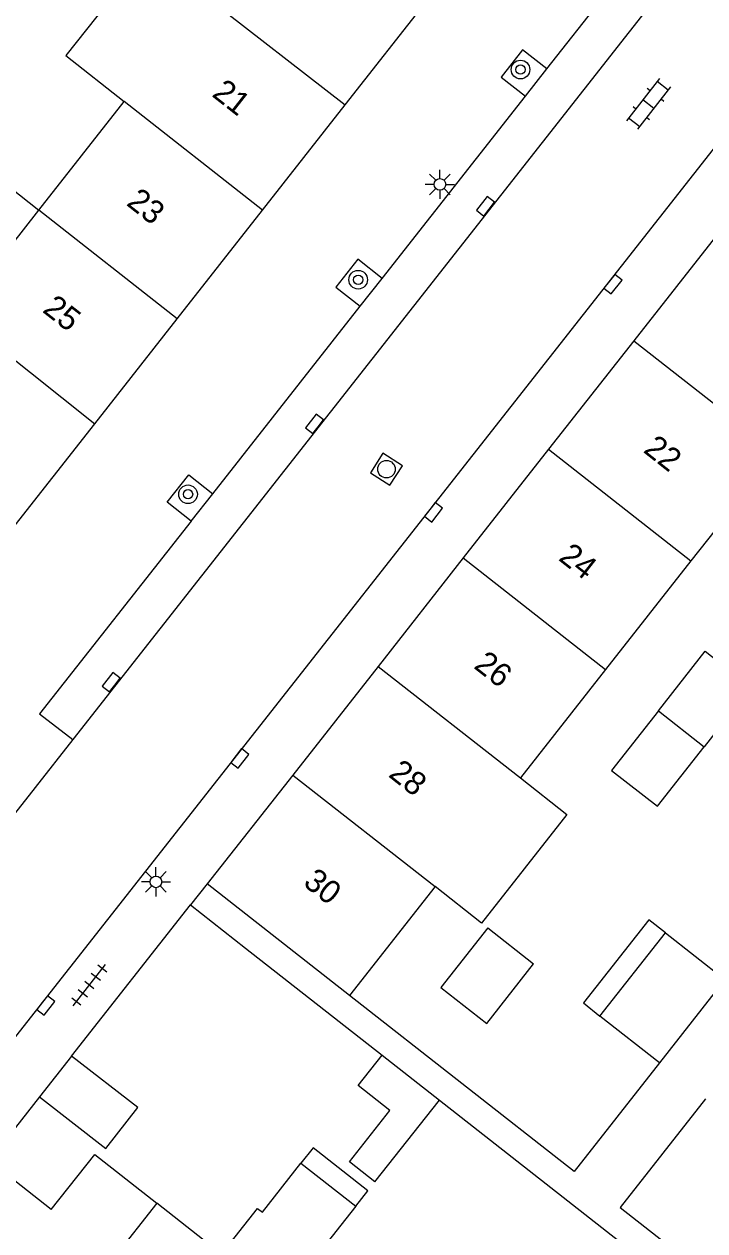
# Model space of a CAD drawing. Extents: x 131000 to 133013, y 393000 to 396501.
# Drawn here: x 131728.8 to 131758, y 395939.4 to 395991.2 of the extents above; entities that cross this region are included whole.
import ezdxf

# ---------------------------------------------------------------- set-up
doc = ezdxf.new("R2010")
doc.units = 0
for name, color, linetype in [('gg-afsc-erfafscheiding', 7, 'Continuous'), ('gg-afsc-muur', 7, 'Continuous'), ('gg-anno-huisnummerreeks BGT', 7, 'Continuous'), ('gg-bbg-bijgebouw', 7, 'Continuous'), ('gg-bbg-gedigitaliseerde bebouwing', 7, 'Continuous'), ('gg-bbg-gedigitaliseerde bijgebouw', 7, 'Continuous'), ('gg-bbg-hoofdgebouw', 7, 'Continuous'), ('gg-bbg-luifel en loopbrug', 7, 'Continuous'), ('gg-bbg-tussenscheiding', 7, 'Continuous'), ('gg-knt-verharding', 7, 'Continuous'), ('gg-knt-verharding nz', 7, 'Continuous'), ('gt-grn-weggrens', 7, 'Continuous'), ('gt-symb-boom', 7, 'Continuous'), ('gt-symb-klinker verharding', 7, 'Continuous'), ('gt-symb-kolk', 7, 'Continuous'), ('gt-symb-lichtmast', 7, 'Continuous'), ('gt-symb-rioolschacht', 7, 'Continuous'), ('gt-symb-tegel verharding', 7, 'Continuous')]:
    doc.layers.add(name, color=color, linetype=linetype)

# ---------------------------------------------------------------- blocks, each defined once
blk = doc.blocks.new('gt0-KOLK')
at = {"layer": 'gt-symb-kolk'}
blk.add_lwpolyline([(0, 0), (0.375, 0), (0.375, 0.4), (-0.375, 0.4), (-0.375, 0), (0, 0)], dxfattribs=at)
blk = doc.blocks.new('gt0-BOOM')
at = {"layer": 'gt-symb-boom'}
for radius in [0.4, 0.2]:
    blk.add_circle((0, 0), radius, dxfattribs=at)
blk = doc.blocks.new('gt0-LMAST')
at = {"layer": 'gt-symb-lichtmast'}
for p, q in [((-0.005, 0.246), (-0.005, 0.621)), ((-0.182, 0.173), (-0.447, 0.438)), ((0.172, 0.173), (0.437, 0.438)), ((-0.255, -0.004), (-0.63, -0.004)), ((-0.182, -0.181), (-0.447, -0.446)), ((-0.005, -0.254), (-0.005, -0.629)), ((0.437, -0.446), (0.172, -0.181)), ((0.245, -0.004), (0.62, -0.004))]:
    blk.add_line(p, q, dxfattribs=at)
blk.add_circle((-0.005, -0.004), 0.25, dxfattribs=at)
blk = doc.blocks.new('gt0-KL1')
at = {"layer": 'gt-symb-klinker verharding'}
for p, q in [((-1.15, 0.3), (1.15, 0.3)), ((-1, -0.3), (-1, 0.3)), ((-0.5, 0.3), (-0.5, 0.45)), ((0, -0.3), (0, 0.3)), ((0.5, 0.3), (0.5, 0.45)), ((1, -0.3), (1, 0.3)), ((-1.15, -0.3), (1.15, -0.3)), ((-0.5, -0.45), (-0.5, -0.3)), ((0.5, -0.45), (0.5, -0.3))]:
    blk.add_line(p, q, dxfattribs=at)
blk = doc.blocks.new('gt0-RS')
at = {"layer": 'gt-symb-rioolschacht'}
blk.add_lwpolyline([(-0.5, -0.5), (0.5, -0.5), (0.5, 0.5), (-0.5, 0.5)], close=True, dxfattribs=at)
blk.add_circle((0, 0), 0.375, dxfattribs=at)
blk = doc.blocks.new('gt0-TEG1')
at = {"layer": 'gt-symb-tegel verharding'}
for p, q in [((-1.125, 0), (1.125, 0)), ((-0.9, -0.25), (-0.9, 0.25)), ((-0.45, -0.25), (-0.45, 0.25)), ((0, -0.25), (0, 0.25)), ((0.45, -0.25), (0.45, 0.25)), ((0.9, -0.25), (0.9, 0.25))]:
    blk.add_line(p, q, dxfattribs=at)

msp = doc.modelspace()

# ---------------------------------------------------------------- linework, layer by layer
at = {"layer": 'gg-afsc-erfafscheiding'}
for p, q in [((131738.316, 395951.501), (131744.17, 395946.911)), ((131746.633, 395944.98), (131767.33, 395928.753))]:
    msp.add_line(p, q, dxfattribs=at)
for points in [[(131756.072, 395946.584), (131752.406, 395941.916), (131742.772, 395949.464)], [(131758.05, 395945.031), (131754.384, 395940.364), (131763.982, 395932.843)]]:
    msp.add_lwpolyline(points, dxfattribs=at)
at = {"layer": 'gg-afsc-muur'}
for p, q in [((131730.854, 395946.87), (131735.959, 395953.356)), ((131735.959, 395953.356), (131738.316, 395951.501))]:
    msp.add_line(p, q, dxfattribs=at)
at = {"layer": 'gg-bbg-bijgebouw'}
msp.add_line((131730.854, 395946.87), (131729.477, 395945.121), dxfattribs=at)
msp.add_lwpolyline([(131729.477, 395945.121), (131732.319, 395942.904), (131733.688, 395944.66), (131730.854, 395946.87)], dxfattribs=at)
at = {"layer": 'gg-bbg-gedigitaliseerde bebouwing'}
for p, q in [((131729.453, 395983.169), (131733.113, 395987.832)), ((131725.945, 395978.701), (131729.453, 395983.169)), ((131761.082, 395972.779), (131757.423, 395968.12)), ((131757.423, 395968.12), (131753.764, 395963.461)), ((131753.764, 395963.461), (131750.106, 395958.803)), ((131742.772, 395949.464), (131736.67, 395954.26)), ((131746.447, 395954.143), (131742.772, 395949.464)), ((131734.502, 395940.557), (131732.642, 395938.197))]:
    msp.add_line(p, q, dxfattribs=at)
for points in [[(131736.633, 395992.316), (131734.152, 395994.28), (131730.601, 395989.806), (131733.113, 395987.832)], [(131750.106, 395958.803), (131752.101, 395957.237), (131748.441, 395952.576), (131746.447, 395954.143)], [(131729.981, 395940.289), (131731.844, 395942.652), (131734.502, 395940.557)]]:
    msp.add_lwpolyline(points, dxfattribs=at)
at = {"layer": 'gg-bbg-gedigitaliseerde bijgebouw'}
for p, q in [((131753.52, 395948.588), (131756.324, 395952.159)), ((131756.324, 395952.159), (131758.876, 395950.154)), ((131758.876, 395950.154), (131756.072, 395946.584)), ((131756.072, 395946.584), (131753.52, 395948.588)), ((131739.037, 395940.167), (131740.693, 395942.268)), ((131740.693, 395942.268), (131743.041, 395940.423)), ((131743.041, 395940.423), (131741.385, 395938.322))]:
    msp.add_line(p, q, dxfattribs=at)
for points in [[(131756.024, 395961.686), (131758.031, 395964.241), (131759.997, 395962.697), (131757.989, 395960.141)], [(131756.024, 395961.686), (131754.016, 395959.13), (131755.982, 395957.586), (131757.989, 395960.141)], [(131748.704, 395952.37), (131746.696, 395949.814), (131748.662, 395948.27), (131750.67, 395950.825)], [(131737.285, 395938.364), (131738.83, 395940.33), (131739.037, 395940.167)]]:
    msp.add_lwpolyline(points, dxfattribs=at)
at = {"layer": 'gg-bbg-hoofdgebouw'}
for p, q in [((131742.592, 395987.689), (131746.115, 395992.176)), ((131739.045, 395983.171), (131742.592, 395987.689)), ((131735.387, 395978.511), (131739.045, 395983.171)), ((131758.632, 395982.225), (131754.973, 395977.566)), ((131731.846, 395974), (131735.387, 395978.511)), ((131754.973, 395977.566), (131751.314, 395972.907)), ((131728.278, 395969.456), (131731.846, 395974)), ((131751.314, 395972.907), (131747.655, 395968.248)), ((131747.655, 395968.248), (131743.997, 395963.589)), ((131743.997, 395963.589), (131740.338, 395958.93)), ((131740.338, 395958.93), (131736.67, 395954.26)), ((131729.981, 395940.289), (131727.32, 395942.38))]:
    msp.add_line(p, q, dxfattribs=at)
at = {"layer": 'gg-bbg-luifel en loopbrug'}
for p, q in [((131744.17, 395946.911), (131746.633, 395944.98)), ((131743.862, 395941.465), (131746.633, 395944.98)), ((131737.285, 395938.364), (131734.502, 395940.557))]:
    msp.add_line(p, q, dxfattribs=at)
for points in [[(131723.429, 395980.677), (131726.937, 395985.145), (131729.453, 395983.169)], [(131756.324, 395952.159), (131755.611, 395952.718), (131752.807, 395949.147), (131753.52, 395948.588)], [(131743.862, 395941.465), (131742.767, 395942.328), (131744.505, 395944.533), (131743.142, 395945.608), (131744.17, 395946.911)], [(131743.041, 395940.423), (131743.558, 395941.079), (131741.213, 395942.928), (131740.693, 395942.268)]]:
    msp.add_lwpolyline(points, dxfattribs=at)
at = {"layer": 'gg-bbg-tussenscheiding'}
for p, q in [((131736.633, 395992.316), (131742.592, 395987.689)), ((131739.045, 395983.171), (131733.113, 395987.832)), ((131735.387, 395978.511), (131729.453, 395983.169)), ((131725.945, 395978.701), (131731.846, 395974)), ((131754.973, 395977.566), (131761.082, 395972.779)), ((131751.314, 395972.907), (131757.423, 395968.12)), ((131747.655, 395968.248), (131753.764, 395963.461)), ((131743.997, 395963.589), (131750.106, 395958.803)), ((131756.024, 395961.686), (131757.989, 395960.141)), ((131740.338, 395958.93), (131746.447, 395954.143)), ((131748.704, 395952.37), (131750.67, 395950.825))]:
    msp.add_line(p, q, dxfattribs=at)
at = {"layer": 'gg-knt-verharding'}
for p, q in [((131751.244, 395989.23), (131757.415, 395997.08)), ((131722.522, 395940.165), (131762.512, 395991.047)), ((131750.326, 395988.063), (131751.244, 395989.23)), ((131744.175, 395980.239), (131750.326, 395988.063)), ((131743.235, 395979.044), (131744.175, 395980.239)), ((131736.91, 395970.999), (131743.235, 395979.044)), ((131735.986, 395969.823), (131736.91, 395970.999)), ((131730.902, 395960.455), (131717.799, 395943.778)), ((131729.477, 395945.121), (131727.32, 395942.38))]:
    msp.add_line(p, q, dxfattribs=at)
for points in [[(131751.244, 395989.23), (131750.195, 395990.055), (131749.287, 395988.88), (131750.326, 395988.063)], [(131744.175, 395980.239), (131743.13, 395981.061), (131742.187, 395979.868), (131743.235, 395979.044)], [(131735.986, 395969.823), (131734.956, 395970.633), (131735.884, 395971.806), (131736.91, 395970.999)], [(131735.986, 395969.823), (131729.481, 395961.549), (131730.902, 395960.455)]]:
    msp.add_lwpolyline(points, dxfattribs=at)
at = {"layer": 'gg-knt-verharding nz'}
msp.add_lwpolyline([(131757.779, 395994.721), (131756.554, 395993.111), (131730.902, 395960.455)], dxfattribs=at)
at = {"layer": 'gt-grn-weggrens'}
msp.add_line((131736.67, 395954.26), (131735.959, 395953.356), dxfattribs=at)

# ---------------------------------------------------------------- block references
at = {"layer": 'gt-symb-boom'}
for p in [(131750.111, 395989.202), (131743.147, 395980.184), (131735.846, 395970.977)]:
    msp.add_blockref('gt0-BOOM', p, dxfattribs=at)
at = {"layer": 'gt-symb-klinker verharding', "rotation": -127.80965211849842}
msp.add_blockref('gt0-KL1', (131755.599, 395987.731), dxfattribs=at)
at = {"layer": 'gt-symb-kolk'}
for p, rotation in [((131748.767, 395983.211), 51.82346240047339), ((131753.923, 395980.118), -128.17653760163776), ((131741.43, 395973.875), 51.823462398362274), ((131746.222, 395970.327), -128.22155685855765), ((131732.707, 395962.789), 51.823462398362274), ((131737.908, 395959.766), -128.096085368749), ((131729.585, 395949.164), -128.09608537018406)]:
    msp.add_blockref('gt0-KOLK', p, dxfattribs=dict(at, rotation=rotation))
at = {"layer": 'gt-symb-lichtmast'}
for p in [(131746.657, 395984.279), (131734.476, 395954.349)]:
    msp.add_blockref('gt0-LMAST', p, dxfattribs=at)
at = {"layer": 'gt-symb-rioolschacht', "rotation": -122.62503559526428}
msp.add_blockref('gt0-RS', (131744.36, 395972.053), dxfattribs=at)
at = {"layer": 'gt-symb-tegel verharding', "rotation": 51.7784431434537}
msp.add_blockref('gt0-TEG1', (131731.613, 395949.911), dxfattribs=at)

# ---------------------------------------------------------------- texts
at = {"layer": 'gg-anno-huisnummerreeks BGT'}
for s, rotation, p in [('21', 321.9, (131736.83, 395988.085)), ('23', 321.9, (131733.162, 395983.411)), ('25', 321.9, (131729.562, 395978.826)), ('22', 321.8, (131755.337, 395972.812)), ('24', 321.8, (131751.699, 395968.179)), ('26', 321.9, (131748.063, 395963.548)), ('28', 321.8, (131744.404, 395958.89)), ('30', 321.8, (131740.74, 395954.225))]:
    msp.add_text(s, height=1, rotation=rotation, dxfattribs=at).set_placement(p)

doc.saveas('drawing.dxf')
